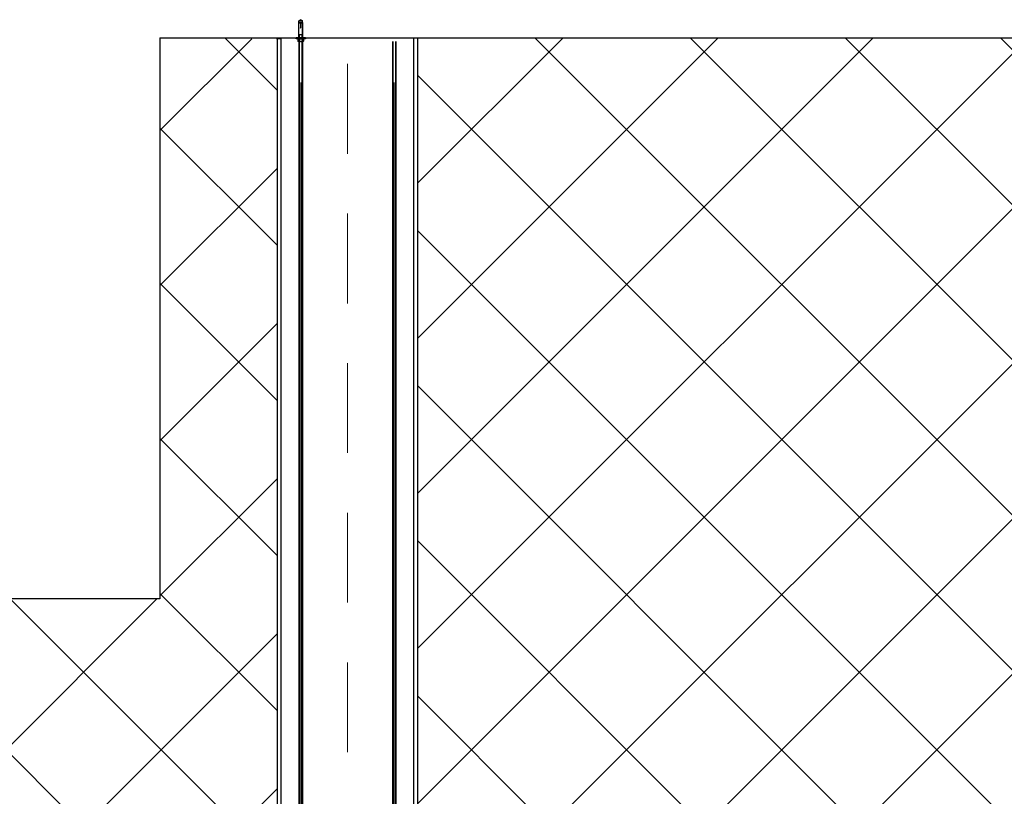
# Model space of a CAD drawing. Header units: centimetres. Extents: x -15121 to 17422, y -60492 to 0.
# Tile 412 of 423: x 11622 to 11701, y -30002 to -29940. Entities that reach past the tile are written whole.
import ezdxf

# ---------------------------------------------------------------- set-up
doc = ezdxf.new("R2010")
doc.units = ezdxf.units.CM
doc.header["$LTSCALE"] = 60
doc.linetypes.add('KRE-SR', pattern=[0.2, 0.12, -0.08])
for name, color, linetype in [('820-G Rysunki Obrazki', 7, 'Continuous'), ('A_GSA_GK', 2, 'Continuous'), ('AIKA sufity podwieszane', 8, 'Continuous'), ('AIKA TYNK2', 5, 'Continuous'), ('AIKA widokowe2', 7, 'Continuous')]:
    doc.layers.add(name, color=color, linetype=linetype)

msp = doc.modelspace()

# ---------------------------------------------------------------- hatches: boundary and pattern name
at = {"layer": 'AIKA sufity podwieszane', "transparency": 33554610}
h = msp.add_hatch(dxfattribs=at)
h.set_pattern_fill('ANSI37', color=256, scale=2.771036)
h.paths.add_polyline_path([(11593.4705, -29941.3012), (11458.4705, -29941.3012), (11458.4705, -29986.3012), (11418.4705, -29986.3012), (11418.4705, -29941.3012), (11409.0953, -29941.2942), (11409.0953, -30027.3012), (11642.8911, -30027.3012), (11642.8911, -29941.3762), (11642.8274, -29941.3762), (11633.4705, -29941.3012), (11633.4705, -29986.3012), (11593.4705, -29986.3012)])
h = msp.add_hatch(dxfattribs=at)
h.set_pattern_fill('ANSI37', color=256, scale=2.771036)
h.paths.add_polyline_path([(12222.8455, -29941.3762), (12222.7818, -29941.3762), (11654.1411, -29941.3013), (11654.1411, -30027.3012), (12222.8455, -30027.3012)])

# ---------------------------------------------------------------- linework, layer by layer
at = {"layer": '820-G Rysunki Obrazki', "color": 8, "linetype": 'KRE-SR', "lineweight": 15}
msp.add_line((11648.5161, -29943.386), (11648.5161, -30026.9208), dxfattribs=at)
at = {"layer": '820-G Rysunki Obrazki', "color": 8, "linetype": 'Continuous', "lineweight": 25}
for points in [[(11644.6161, -29940.1001), (11644.6191, -29940.0581)], [(11644.6161, -29940.4985), (11644.6161, -29940.0971)], [(11644.7539, -29940.1001), (11644.6161, -29940.1001)], [(11644.7659, -29939.8335), (11644.6191, -29939.9263)], [(11644.6191, -29941.3012), (11644.6191, -29939.9233)], [(11644.9126, -29939.9263), (11644.6191, -29939.9263)], [(11644.6191, -29940.0611), (11644.6221, -29940.0581), (11644.6221, -29940.0521), (11644.628, -29940.0521), (11644.631, -29940.0492)], [(11644.7539, -29940.0492), (11644.631, -29940.0492)], [(11644.7539, -29940.0492), (11644.7539, -29940.0611)], [(11644.7539, -29940.0611), (11644.7539, -29940.1001)], [(11644.7539, -29940.1001), (11644.7539, -29940.4985)], [(11644.7659, -29939.8335), (11644.9156, -29939.9263)], [(11644.7778, -29940.0611), (11644.7778, -29940.0462)], [(11644.8976, -29940.0492), (11644.7778, -29940.0492)], [(11644.7778, -29940.1001), (11644.7778, -29940.0581)], [(11644.7778, -29940.4985), (11644.7778, -29940.0971)], [(11644.9156, -29940.1001), (11644.7778, -29940.1001)], [(11644.8976, -29940.0492), (11644.9036, -29940.0521), (11644.9066, -29940.0521), (11644.9096, -29940.0581), (11644.9126, -29940.0611)], [(11644.9126, -29941.3012), (11644.9126, -29939.9233)], [(11644.9126, -29940.0611), (11644.9156, -29940.1001)], [(11644.9156, -29940.1001), (11644.9156, -29940.4985)], [(11644.6161, -29940.4985), (11644.6131, -29940.5014)], [(11644.6161, -29941.0466), (11644.6161, -29940.4955)], [(11644.6191, -29941.0496), (11644.6161, -29941.0436)], [(11644.9126, -29941.0496), (11644.6191, -29941.0496)], [(11644.64, -29941.3012), (11644.64, -29941.0466)], [(11644.7539, -29940.4236), (11644.7808, -29940.4236)], [(11644.7778, -29940.4505), (11644.7539, -29940.4505)], [(11644.7539, -29940.4985), (11644.7808, -29940.4985)], [(11644.8917, -29941.0496), (11644.8917, -29941.3012)], [(11644.9156, -29940.4985), (11644.9126, -29940.5014)], [(11644.9156, -29941.0466), (11644.9126, -29941.0496)], [(11644.9156, -29940.4985), (11644.9156, -29941.0466)], [(11644.3915, -29941.3611), (11644.3915, -29941.2982)], [(11645.1403, -29941.3012), (11644.3915, -29941.3012)], [(11645.1403, -29941.3611), (11644.3915, -29941.3611)], [(11644.5352, -29941.3791), (11644.5682, -29941.3581)], [(11644.5352, -29941.3791), (11644.5622, -29941.3671), (11644.5922, -29941.3611)], [(11644.5352, -29941.3791), (11644.5352, -29941.5558)], [(11644.5652, -29941.5738), (11644.5352, -29941.5528)], [(11644.5352, -29941.5558), (11644.5622, -29941.5678), (11644.5922, -29941.5738)], [(11644.5922, -29941.5738), (11644.5652, -29941.5738)], [(11644.5922, -29941.3611), (11644.6221, -29941.3671), (11644.649, -29941.3791)], [(11644.5922, -29941.5738), (11644.6221, -29941.5678), (11644.649, -29941.5558)], [(11644.7659, -29941.5738), (11644.5922, -29941.5738)], [(11644.64, -30024.5605), (11644.64, -29941.5708)], [(11644.649, -29941.3791), (11644.679, -29941.3731), (11644.7059, -29941.3671), (11644.7359, -29941.3641), (11644.7659, -29941.3611)], [(11644.649, -29941.3791), (11644.649, -29941.5558)], [(11644.649, -29941.5558), (11644.679, -29941.5618), (11644.7059, -29941.5678), (11644.7359, -29941.5708), (11644.7659, -29941.5738)], [(11644.7659, -29941.3611), (11644.7808, -29941.3641), (11644.8108, -29941.3641), (11644.8228, -29941.3671), (11644.8527, -29941.3731), (11644.8797, -29941.3791)], [(11644.7659, -29941.5738), (11644.7808, -29941.5708), (11644.8108, -29941.5708), (11644.8228, -29941.5678), (11644.8527, -29941.5618), (11644.8797, -29941.5558)], [(11644.9396, -29941.5738), (11644.7659, -29941.5738)], [(11644.8797, -29941.3791), (11644.9096, -29941.3671), (11644.9396, -29941.3611)], [(11644.8797, -29941.3791), (11644.8797, -29941.5558)], [(11644.8797, -29941.5558), (11644.9096, -29941.5678), (11644.9396, -29941.5738)], [(11644.8917, -29941.5738), (11644.8917, -30024.5605)], [(11644.9396, -29941.3611), (11644.9696, -29941.3671), (11644.9965, -29941.3791)], [(11644.9396, -29941.5738), (11644.9696, -29941.5678), (11644.9965, -29941.5558)], [(11644.9396, -29941.5738), (11644.9696, -29941.5738)], [(11644.9666, -29941.3611), (11644.9995, -29941.3791)], [(11644.9965, -29941.5558), (11644.9666, -29941.5738)], [(11644.9965, -29941.3791), (11644.9965, -29941.5558)], [(11645.1403, -29941.3012), (11645.1403, -29941.3611)], [(11652.1405, -30024.5605), (11652.1405, -29941.5708)], [(11652.3921, -29941.5738), (11652.3921, -30024.5605)]]:
    msp.add_lwpolyline(points, dxfattribs=at)
at = {"layer": '820-G Rysunki Obrazki', "color": 8, "linetype": 'Continuous', "lineweight": 15}
for points in [[(11644.673, -29941.0496), (11644.673, -29941.3012)], [(11644.8587, -29941.0496), (11644.8587, -29941.3012)], [(11644.673, -29941.5738), (11644.673, -30024.5605)], [(11644.8587, -29941.5738), (11644.8587, -30024.5605)], [(11652.1734, -29941.5738), (11652.1734, -30024.5605)], [(11652.3591, -29941.5738), (11652.3591, -30024.5605)], [(11644.7659, -30025.2854), (11644.7659, -29944.8627)], [(11652.2663, -30025.2854), (11652.2663, -29944.8627)]]:
    msp.add_lwpolyline(points, dxfattribs=at)
at = {"layer": 'A_GSA_GK', "color": 8}
msp.add_line((11643.1399, -29941.3762), (11642.8274, -29941.3762), dxfattribs=at)
at = {"layer": 'A_GSA_GK', "color": 1}
for points in [[(11643.2036, -30028.9887), (11643.2036, -29941.3012)], [(11653.8286, -30028.9887), (11653.8286, -29941.3012)]]:
    msp.add_lwpolyline(points, dxfattribs=at)
at = {"layer": 'AIKA TYNK2'}
for points in [[(11642.8911, -30029.3012), (11642.8911, -29941.3012)], [(11654.1411, -30029.3012), (11654.1411, -29941.3012)]]:
    msp.add_lwpolyline(points, dxfattribs=at)
at = {"layer": 'AIKA widokowe2'}
msp.add_line((11633.4705, -29941.3012), (12243.4705, -29941.3012), dxfattribs=at)
msp.add_lwpolyline([(11633.4705, -29941.3012), (11633.4705, -29986.3012), (11593.4705, -29986.3012), (11593.4705, -29941.3012)], dxfattribs=at)

doc.saveas('drawing.dxf')
